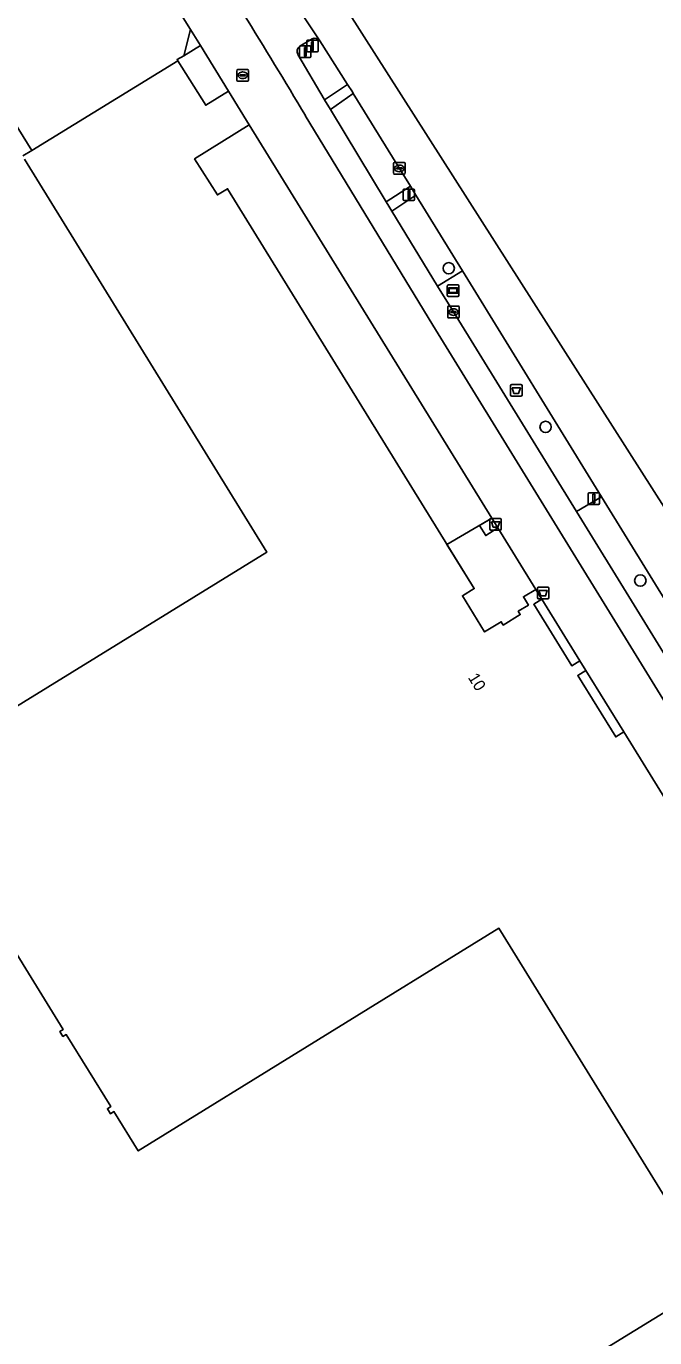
# Model space of a CAD drawing. Extents: x 160663 to 161506, y 382245 to 383291.
# Drawn here: x 161384.7 to 161438.7, y 382814.8 to 382927.5 of the extents above; entities that cross this region are included whole.
import ezdxf

# ---------------------------------------------------------------- set-up
doc = ezdxf.new("R2010")
doc.units = 0
for name, color, linetype in [('IMGEO_Afvalbak', 7, 'Continuous'), ('IMGEO_Berm_groen', 7, 'Continuous'), ('IMGEO_Boom', 7, 'Continuous'), ('IMGEO_Brandkraan', 7, 'Continuous'), ('IMGEO_Drukknoppaal', 7, 'Continuous'), ('IMGEO_Erf', 7, 'Continuous'), ('IMGEO_Fietspad_gesloten', 7, 'Continuous'), ('IMGEO_Kolk', 7, 'Continuous'), ('IMGEO_Lichtmast', 7, 'Continuous'), ('IMGEO_Pand', 7, 'Continuous'), ('IMGEO_Pand_nummerreeks', 7, 'Continuous'), ('IMGEO_Pand_overbouw', 7, 'Continuous'), ('IMGEO_Rijbaan_lokaal_gesloten', 7, 'Continuous'), ('IMGEO_Verkeerseiland_open', 7, 'Continuous'), ('IMGEO_Verkeersregelinstallatiepaal', 7, 'Continuous'), ('IMGEO_Voetpad_open', 7, 'Continuous'), ('IMGEO_Wegwijzer', 7, 'Continuous')]:
    doc.layers.add(name, color=color, linetype=linetype)

msp = doc.modelspace()

# ---------------------------------------------------------------- linework, layer by layer
at = {"layer": 'IMGEO_Afvalbak'}
for p, q in [((161426.3, 382895.8), (161426.3, 382896.6)), ((161426.3, 382896.6), (161426.3, 382895.8)), ((161426.4, 382896.7), (161427.18, 382896.7)), ((161427.18, 382896.7), (161426.4, 382896.7)), ((161427.28, 382896.6), (161427.28, 382895.8)), ((161427.28, 382895.8), (161427.28, 382896.6)), ((161427.18, 382895.7), (161426.4, 382895.7)), ((161426.4, 382895.7), (161427.18, 382895.7)), ((161424.51, 382884.29), (161424.51, 382885.09)), ((161424.51, 382885.09), (161424.51, 382884.29)), ((161424.61, 382885.19), (161425.4, 382885.19)), ((161425.4, 382885.19), (161424.61, 382885.19)), ((161425.5, 382885.09), (161425.5, 382884.29)), ((161425.5, 382884.29), (161425.5, 382885.09)), ((161425.4, 382884.19), (161424.61, 382884.19)), ((161424.61, 382884.19), (161425.4, 382884.19)), ((161428.6, 382878.39), (161428.6, 382879.19)), ((161428.6, 382879.19), (161428.6, 382878.39)), ((161428.7, 382879.29), (161429.49, 382879.29)), ((161429.49, 382879.29), (161428.7, 382879.29)), ((161429.59, 382879.19), (161429.59, 382878.39)), ((161429.59, 382878.39), (161429.59, 382879.19)), ((161429.49, 382878.29), (161428.7, 382878.29)), ((161428.7, 382878.29), (161429.49, 382878.29))]:
    msp.add_line(p, q, dxfattribs=at)
for points in [[(161426.44, 382896.41), (161427.14, 382896.41), (161426.99, 382895.94), (161426.59, 382895.94), (161426.44, 382896.41)], [(161424.66, 382884.9), (161425.36, 382884.9), (161425.21, 382884.43), (161424.81, 382884.43), (161424.66, 382884.9)], [(161428.74, 382879), (161429.44, 382879), (161429.3, 382878.53), (161428.89, 382878.53), (161428.74, 382879)]]:
    msp.add_lwpolyline(points, dxfattribs=at)
for centre, start, end in [((161426.4, 382896.6), 90, 180), ((161426.4, 382896.6), 90, 180), ((161427.18, 382896.6), 0, 90), ((161427.18, 382896.6), 360, 90), ((161426.4, 382895.8), 180, 270), ((161426.4, 382895.8), 180, 270), ((161427.18, 382895.8), 270, 0), ((161427.18, 382895.8), 270, 0), ((161424.61, 382885.09), 90, 180), ((161424.61, 382885.09), 90, 180), ((161425.4, 382885.09), 0, 90), ((161425.4, 382885.09), 360, 90), ((161424.61, 382884.29), 180, 270), ((161424.61, 382884.29), 180, 270), ((161425.4, 382884.29), 270, 0), ((161425.4, 382884.29), 270, 0), ((161428.7, 382879.19), 90, 180), ((161428.7, 382879.19), 90, 180), ((161429.49, 382879.19), 0, 90), ((161429.49, 382879.19), 360, 90), ((161428.7, 382878.39), 180, 270), ((161428.7, 382878.39), 180, 270), ((161429.49, 382878.39), 270, 0), ((161429.49, 382878.39), 270, 0)]:
    msp.add_arc(centre, 0.1, start, end, dxfattribs=at)
at = {"layer": 'IMGEO_Berm_groen'}
for points in [[(161409.24, 382926.41), (161408.19, 382925.78)], [(161408.01, 382925.07), (161410.27, 382921.23), (161410.3, 382921.17), (161412.29, 382922.49), (161409.91, 382926.24)]]:
    msp.add_lwpolyline(points, dxfattribs=at)
for points in [[(161412.78, 382921.71), (161410.81, 382920.33), (161415.6, 382912.4), (161417.68, 382913.74), (161416.74, 382915.27)], [(161418.16, 382912.97), (161416.09, 382911.59), (161420.02, 382905.16), (161422.16, 382906.47)], [(161434.12, 382887.06), (161431.95, 382885.79), (161456.97, 382845.16), (161457.02, 382845.07), (161458.29, 382847.86), (161456.09, 382851.39)]]:
    msp.add_lwpolyline(points, close=True, dxfattribs=at)
for centre, radius, start, end in [((161409.48, 382925.93), 0.536, 35.4939, 116.6329), ((161408.47, 382925.33), 0.531, 122.3292, 208.449)]:
    msp.add_arc(centre, radius, start, end, dxfattribs=at)
at = {"layer": 'IMGEO_Boom'}
for centre in [(161420.98, 382906.69), (161429.31, 382893.05), (161437.45, 382879.85)]:
    msp.add_circle(centre, 0.489, dxfattribs=at)
at = {"layer": 'IMGEO_Brandkraan'}
for p, q in [((161402.77, 382922.85), (161402.77, 382923.7)), ((161402.85, 382923.78), (161403.7, 382923.78)), ((161403.03, 382923.27), (161403.03, 382923.28)), ((161403.07, 382923.32), (161403.47, 382923.32)), ((161403.47, 382923.23), (161403.07, 382923.23)), ((161403.26, 382923.56), (161403.28, 382923.56)), ((161403.51, 382923.28), (161403.51, 382923.27)), ((161403.77, 382923.7), (161403.77, 382922.85)), ((161403.7, 382922.78), (161402.85, 382922.78)), ((161403.28, 382923), (161403.26, 382923))]:
    msp.add_line(p, q, dxfattribs=at)
for points in [[(161402.77, 382922.85), (161402.77, 382923.7)], [(161402.85, 382923.78), (161403.7, 382923.78)], [(161403.77, 382923.7), (161403.77, 382922.85)], [(161403.7, 382922.78), (161402.85, 382922.78)]]:
    msp.add_lwpolyline(points, dxfattribs=at)
for centre, radius, start, end in [((161402.85, 382923.7), 0.0765, 91.552, 178.448), ((161402.85, 382923.7), 0.0765, 91.552, 178.448), ((161403.07, 382923.28), 0.0403, 85.8775, 175.7526), ((161403.07, 382923.27), 0.0366, 178.938, 274.7102), ((161403.48, 382923.28), 0.0386, 1.7309, 96.639), ((161403.47, 382923.28), 0.043, 264.8664, 352.4533), ((161403.7, 382923.7), 0.0765, 1.552, 88.448), ((161403.7, 382923.7), 0.0765, 1.552, 88.448), ((161402.85, 382922.85), 0.0765, 181.552, 268.448), ((161402.85, 382922.85), 0.0765, 181.552, 268.448), ((161403.7, 382922.85), 0.0765, 271.552, 358.448), ((161403.7, 382922.85), 0.0765, 271.552, 358.448)]:
    msp.add_arc(centre, radius, start, end, dxfattribs=at)
for centre, major_axis, ratio, start_param, end_param in [((161403.26, 382923.28), (-0.387, 0.002), 0.722429, 4.712389, 7.853982), ((161403.28, 382923.28), (-0.39, 0.002), 0.717154, 1.570796, 4.712389)]:
    msp.add_ellipse(centre, major_axis=major_axis, ratio=ratio, start_param=start_param, end_param=end_param, dxfattribs=at)
at = {"layer": 'IMGEO_Drukknoppaal'}
for p, q in [((161408.15, 382924.9), (161408.15, 382925.7)), ((161408.15, 382925.7), (161408.15, 382924.9)), ((161408.25, 382925.8), (161409.04, 382925.8)), ((161409.04, 382925.8), (161408.25, 382925.8)), ((161409.14, 382925.7), (161409.14, 382924.9)), ((161409.14, 382924.9), (161409.14, 382925.7)), ((161409.04, 382924.8), (161408.25, 382924.8)), ((161408.25, 382924.8), (161409.04, 382924.8))]:
    msp.add_line(p, q, dxfattribs=at)
msp.add_lwpolyline([(161408.57, 382925.67), (161408.72, 382925.67), (161408.72, 382924.92), (161408.57, 382924.92), (161408.57, 382925.67)], dxfattribs=at)
for centre, start, end in [((161408.25, 382925.7), 90, 180), ((161408.25, 382925.7), 90, 180), ((161409.04, 382925.7), 0, 90), ((161409.04, 382925.7), 360, 90), ((161408.25, 382924.9), 180, 270), ((161408.25, 382924.9), 180, 270), ((161409.04, 382924.9), 270, 0), ((161409.04, 382924.9), 270, 0)]:
    msp.add_arc(centre, 0.1, start, end, dxfattribs=at)
at = {"layer": 'IMGEO_Erf'}
for points in [[(161384.37, 382916.34), (161385.14, 382916.8), (161382.9, 382920.42)], [(161378.13, 382865.54), (161405.34, 382882.28), (161384.52, 382916.08)], [(161410.25, 382798.97), (161461.7, 382830.58), (161461.4, 382831.07), (161459, 382829.6), (161455.4, 382835.45), (161440.09, 382825.99), (161425.29, 382849.97), (161394.29, 382830.83), (161392.2, 382834.21), (161391.9, 382834.03), (161391.64, 382834.46), (161391.93, 382834.64), (161388.1, 382840.83), (161387.81, 382840.67), (161387.55, 382841.09), (161387.83, 382841.26), (161380.86, 382852.59)]]:
    msp.add_lwpolyline(points, dxfattribs=at)
at = {"layer": 'IMGEO_Fietspad_gesloten'}
for points in [[(161409.91, 382926.24), (161408, 382929.07)], [(161408.19, 382925.78), (161409.24, 382926.41)], [(161457.02, 382845.07), (161456.97, 382845.16), (161431.95, 382885.79), (161421.38, 382902.94), (161420.02, 382905.16), (161416.09, 382911.59), (161415.82, 382912.03), (161415.6, 382912.4), (161410.81, 382920.33), (161410.3, 382921.17), (161410.27, 382921.23), (161408.01, 382925.07)], [(161408.65, 382919.82), (161419.61, 382901.81), (161455.26, 382843.9)]]:
    msp.add_lwpolyline(points, dxfattribs=at)
for centre, radius, start, end in [((160937.54, 382639.02), 548.45, 30.7964, 32.9314), ((161409.48, 382925.93), 0.536, 35.4939, 116.6329), ((161408.47, 382925.33), 0.531, 122.3292, 208.449)]:
    msp.add_arc(centre, radius, start, end, dxfattribs=at)
at = {"layer": 'IMGEO_Kolk'}
for p, q in [((161416.24, 382914.85), (161416.24, 382915.7)), ((161416.31, 382915.77), (161417.16, 382915.77)), ((161416.5, 382915.27), (161416.5, 382915.28)), ((161416.54, 382915.32), (161416.94, 382915.32)), ((161416.93, 382915.23), (161416.54, 382915.23)), ((161416.73, 382915.55), (161416.75, 382915.55)), ((161416.98, 382915.28), (161416.98, 382915.27)), ((161417.24, 382915.7), (161417.24, 382914.85)), ((161417.16, 382914.77), (161416.31, 382914.77)), ((161416.75, 382914.99), (161416.72, 382914.99)), ((161420.89, 382902.5), (161420.89, 382903.35)), ((161420.96, 382903.42), (161421.82, 382903.42)), ((161421.15, 382902.92), (161421.15, 382902.93)), ((161421.19, 382902.97), (161421.59, 382902.97)), ((161421.59, 382902.88), (161421.19, 382902.88)), ((161421.38, 382903.2), (161421.4, 382903.2)), ((161421.63, 382902.93), (161421.63, 382902.92)), ((161421.89, 382903.35), (161421.89, 382902.5)), ((161421.82, 382902.42), (161420.96, 382902.42)), ((161421.4, 382902.64), (161421.37, 382902.64))]:
    msp.add_line(p, q, dxfattribs=at)
for points in [[(161416.24, 382914.85), (161416.24, 382915.7)], [(161416.31, 382915.77), (161417.16, 382915.77)], [(161417.24, 382915.7), (161417.24, 382914.85)], [(161417.16, 382914.77), (161416.31, 382914.77)], [(161420.89, 382902.5), (161420.89, 382903.35)], [(161420.96, 382903.42), (161421.82, 382903.42)], [(161421.89, 382903.35), (161421.89, 382902.5)], [(161421.82, 382902.42), (161420.96, 382902.42)]]:
    msp.add_lwpolyline(points, dxfattribs=at)
for centre, radius, start, end in [((161416.31, 382915.7), 0.0765, 91.552, 178.448), ((161416.31, 382915.7), 0.0765, 91.552, 178.448), ((161416.54, 382915.28), 0.0403, 85.8775, 175.7526), ((161416.53, 382915.27), 0.0366, 178.938, 274.7102), ((161416.94, 382915.27), 0.043, 264.8664, 352.4533), ((161416.94, 382915.28), 0.0386, 1.7309, 96.639), ((161417.16, 382915.7), 0.0765, 1.552, 88.448), ((161417.16, 382915.7), 0.0765, 1.552, 88.448), ((161416.31, 382914.85), 0.0765, 181.552, 268.448), ((161416.31, 382914.85), 0.0765, 181.552, 268.448), ((161417.16, 382914.85), 0.0765, 271.552, 358.448), ((161417.16, 382914.85), 0.0765, 271.552, 358.448), ((161420.97, 382903.35), 0.0765, 91.552, 178.448), ((161420.97, 382903.35), 0.0765, 91.552, 178.448), ((161421.19, 382902.93), 0.0403, 85.8775, 175.7526), ((161421.18, 382902.92), 0.0366, 178.938, 274.7102), ((161421.59, 382902.93), 0.0386, 1.7309, 96.639), ((161421.59, 382902.92), 0.043, 264.8664, 352.4533), ((161421.81, 382903.35), 0.0765, 1.552, 88.448), ((161421.81, 382903.35), 0.0765, 1.552, 88.448), ((161420.97, 382902.5), 0.0765, 181.552, 268.448), ((161420.97, 382902.5), 0.0765, 181.552, 268.448), ((161421.81, 382902.5), 0.0765, 271.552, 358.448), ((161421.81, 382902.5), 0.0765, 271.552, 358.448)]:
    msp.add_arc(centre, radius, start, end, dxfattribs=at)
for centre, major_axis, ratio, start_param, end_param in [((161416.72, 382915.27), (-0.387, 0.002), 0.722429, 4.712389, 7.853982), ((161416.75, 382915.27), (-0.39, 0.002), 0.717154, 1.570796, 4.712389), ((161421.38, 382902.92), (-0.387, 0.002), 0.722429, 4.712389, 7.853982), ((161421.4, 382902.92), (-0.39, 0.002), 0.717154, 1.570796, 4.712389)]:
    msp.add_ellipse(centre, major_axis=major_axis, ratio=ratio, start_param=start_param, end_param=end_param, dxfattribs=at)
at = {"layer": 'IMGEO_Lichtmast'}
for p, q in [((161417.06, 382912.6), (161417.06, 382913.4)), ((161417.06, 382913.4), (161417.06, 382912.6)), ((161417.16, 382913.5), (161417.95, 382913.5)), ((161417.95, 382913.5), (161417.16, 382913.5)), ((161418.05, 382913.4), (161418.05, 382912.6)), ((161418.05, 382912.6), (161418.05, 382913.4)), ((161417.95, 382912.5), (161417.16, 382912.5)), ((161417.16, 382912.5), (161417.95, 382912.5)), ((161432.96, 382886.49), (161432.96, 382887.29)), ((161432.96, 382887.29), (161432.96, 382886.49)), ((161433.06, 382887.39), (161433.85, 382887.39)), ((161433.85, 382887.39), (161433.06, 382887.39)), ((161433.95, 382887.29), (161433.95, 382886.49)), ((161433.95, 382886.49), (161433.95, 382887.29)), ((161433.85, 382886.39), (161433.06, 382886.39)), ((161433.06, 382886.39), (161433.85, 382886.39))]:
    msp.add_line(p, q, dxfattribs=at)
for points in [[(161417.48, 382913.38), (161417.63, 382913.38), (161417.63, 382912.63), (161417.48, 382912.63), (161417.48, 382913.38)], [(161433.38, 382887.27), (161433.53, 382887.27), (161433.53, 382886.52), (161433.38, 382886.52), (161433.38, 382887.27)]]:
    msp.add_lwpolyline(points, dxfattribs=at)
for centre, start, end in [((161417.16, 382913.4), 90, 180), ((161417.16, 382913.4), 90, 180), ((161417.95, 382913.4), 0, 90), ((161417.95, 382913.4), 360, 90), ((161417.16, 382912.6), 180, 270), ((161417.16, 382912.6), 180, 270), ((161417.95, 382912.6), 270, 0), ((161417.95, 382912.6), 270, 0), ((161433.06, 382887.29), 90, 180), ((161433.06, 382887.29), 90, 180), ((161433.85, 382887.29), 0, 90), ((161433.85, 382887.29), 360, 90), ((161433.06, 382886.49), 180, 270), ((161433.06, 382886.49), 180, 270), ((161433.85, 382886.49), 270, 0), ((161433.85, 382886.49), 270, 0)]:
    msp.add_arc(centre, 0.1, start, end, dxfattribs=at)
at = {"layer": 'IMGEO_Pand'}
for points in [[(161397.7, 382924.52), (161397.63, 382924.64), (161398.22, 382924.96), (161398.77, 382927.21), (161396.33, 382931.16), (161382.27, 382953.88), (161380.9, 382953.03), (161339.25, 382927.17), (161339.63, 382921.44), (161339.27, 382921.19), (161339.42, 382920.97), (161339.54, 382921.05), (161340.92, 382919.03), (161339.96, 382918.37), (161340.74, 382907.78), (161345.73, 382908.15), (161356.08, 382908.91), (161355.4, 382918.07), (161365.78, 382924.47), (161382.9, 382920.42), (161385.14, 382916.8)], [(161424.69, 382885.2), (161423.62, 382884.58), (161424.16, 382883.72), (161425.2, 382884.37)]]:
    msp.add_lwpolyline(points, close=True, dxfattribs=at)
for points in [[(161444.72, 382852.78), (161436.04, 382866.85), (161435.34, 382866.41), (161432.07, 382871.7), (161432.77, 382872.13), (161432.26, 382872.96), (161431.56, 382872.53), (161428.29, 382877.81), (161428.98, 382878.24), (161428.47, 382879.09), (161427.4, 382878.46), (161427.83, 382877.74), (161426.96, 382877.21), (161427.13, 382876.93), (161425.67, 382876.03), (161425.5, 382876.31), (161424.06, 382875.43), (161422.15, 382878.55), (161423.17, 382879.16), (161401.97, 382913.52), (161401.1, 382912.99), (161399.14, 382916.09), (161403.83, 382919.01), (161402.04, 382921.9), (161400.1, 382920.7), (161397.7, 382924.52), (161385.14, 382916.8), (161384.37, 382916.34)], [(161384.52, 382916.08), (161405.34, 382882.28), (161378.13, 382865.54)], [(161380.86, 382852.59), (161387.83, 382841.26), (161387.55, 382841.09), (161387.81, 382840.67), (161388.1, 382840.83), (161391.93, 382834.64), (161391.64, 382834.46), (161391.9, 382834.03), (161392.2, 382834.21), (161394.29, 382830.83), (161425.29, 382849.97), (161440.09, 382825.99)]]:
    msp.add_lwpolyline(points, dxfattribs=at)
at = {"layer": 'IMGEO_Pand_overbouw'}
for points in [[(161425.2, 382884.37), (161424.69, 382885.2), (161420.83, 382882.95), (161423.17, 382879.16), (161422.15, 382878.55), (161424.06, 382875.43), (161425.5, 382876.31), (161425.67, 382876.03), (161427.13, 382876.93), (161426.96, 382877.21), (161427.83, 382877.74), (161427.4, 382878.46), (161428.47, 382879.09)], [(161428.98, 382878.24), (161428.29, 382877.81), (161431.56, 382872.53), (161432.26, 382872.96)], [(161432.77, 382872.13), (161432.07, 382871.7), (161435.34, 382866.41), (161436.04, 382866.85)]]:
    msp.add_lwpolyline(points, close=True, dxfattribs=at)
at = {"layer": 'IMGEO_Rijbaan_lokaal_gesloten'}
for points in [[(161479.67, 382828.26), (161473.7, 382833.78), (161459.12, 382855.4), (161399.8, 382948.43), (161322.96, 383048.18)], [(161384.21, 382961.91), (161385.83, 382959.83), (161386.03, 382959.69), (161389.35, 382955.35), (161392.44, 382951.25), (161399.23, 382941.88), (161402.44, 382937.33), (161403.12, 382936.34), (161403.27, 382936.11), (161406.18, 382931.9), (161408, 382929.07), (161409.91, 382926.24), (161412.29, 382922.49), (161412.7, 382921.86), (161412.78, 382921.71), (161416.74, 382915.27), (161417.68, 382913.74), (161418.16, 382912.97), (161422.16, 382906.47), (161434.12, 382887.06), (161456.09, 382851.39), (161458.29, 382847.86), (161458.82, 382847.01), (161459.86, 382845.34)]]:
    msp.add_lwpolyline(points, dxfattribs=at)
at = {"layer": 'IMGEO_Verkeerseiland_open'}
for points in [[(161412.78, 382921.71), (161412.7, 382921.86), (161412.29, 382922.49), (161410.3, 382921.17), (161410.81, 382920.33)], [(161418.16, 382912.97), (161417.68, 382913.74), (161415.6, 382912.4), (161415.82, 382912.03), (161416.09, 382911.59)]]:
    msp.add_lwpolyline(points, close=True, dxfattribs=at)
at = {"layer": 'IMGEO_Verkeersregelinstallatiepaal'}
for p, q in [((161408.77, 382925.39), (161408.77, 382926.19)), ((161408.77, 382926.19), (161408.77, 382925.39)), ((161408.87, 382926.29), (161409.66, 382926.29)), ((161409.66, 382926.29), (161408.87, 382926.29)), ((161409.66, 382925.29), (161408.87, 382925.29)), ((161408.87, 382925.29), (161409.66, 382925.29)), ((161409.76, 382926.19), (161409.76, 382925.39)), ((161409.76, 382925.39), (161409.76, 382926.19))]:
    msp.add_line(p, q, dxfattribs=at)
msp.add_lwpolyline([(161409.19, 382926.16), (161409.34, 382926.16), (161409.34, 382925.41), (161409.19, 382925.41), (161409.19, 382926.16)], dxfattribs=at)
for centre, start, end in [((161408.87, 382926.19), 90, 180), ((161408.87, 382926.19), 90, 180), ((161408.87, 382925.39), 180, 270), ((161408.87, 382925.39), 180, 270), ((161409.66, 382926.19), 0, 90), ((161409.66, 382926.19), 360, 90), ((161409.66, 382925.39), 270, 0), ((161409.66, 382925.39), 270, 0)]:
    msp.add_arc(centre, 0.1, start, end, dxfattribs=at)
at = {"layer": 'IMGEO_Voetpad_open'}
for points in [[(161384.64, 382955.43), (161382.27, 382953.88), (161396.33, 382931.16), (161398.77, 382927.21), (161399.63, 382925.84), (161402.04, 382921.9), (161403.83, 382919.01), (161424.69, 382885.2), (161425.2, 382884.37), (161428.47, 382879.09), (161428.98, 382878.24), (161432.26, 382872.96), (161432.77, 382872.13), (161436.04, 382866.85), (161444.72, 382852.78), (161446.77, 382849.46), (161455.4, 382835.45), (161459, 382829.6), (161461.4, 382831.07), (161461.7, 382830.58), (161464.98, 382827.55), (161466.14, 382826.48), (161472.22, 382820.81), (161489.64, 382805.2)], [(161455.26, 382843.9), (161419.61, 382901.81), (161408.65, 382919.82)], [(161443.79, 382813.32), (161447.47, 382815.59), (161446.94, 382816.44), (161456.05, 382822.04), (161456.57, 382821.19), (161460.2, 382823.42), (161459.68, 382824.28), (161464.98, 382827.55), (161461.7, 382830.58), (161410.25, 382798.97)]]:
    msp.add_lwpolyline(points, dxfattribs=at)
for points in [[(161398.77, 382927.21), (161398.22, 382924.96), (161399.63, 382925.84)], [(161398.22, 382924.96), (161397.63, 382924.64), (161397.7, 382924.52), (161400.1, 382920.7), (161402.04, 382921.9), (161399.63, 382925.84)], [(161403.83, 382919.01), (161399.14, 382916.09), (161401.1, 382912.99), (161401.97, 382913.52), (161423.17, 382879.16), (161422.15, 382878.55), (161424.06, 382875.43), (161425.5, 382876.31), (161425.67, 382876.03), (161427.13, 382876.93), (161426.96, 382877.21), (161427.83, 382877.74), (161427.4, 382878.46), (161428.47, 382879.09), (161425.2, 382884.37), (161424.16, 382883.72), (161423.62, 382884.58), (161424.69, 382885.2)], [(161422.16, 382906.47), (161420.02, 382905.16), (161421.38, 382902.94), (161431.95, 382885.79), (161434.12, 382887.06)], [(161428.98, 382878.24), (161428.29, 382877.81), (161431.56, 382872.53), (161432.26, 382872.96)], [(161432.77, 382872.13), (161432.07, 382871.7), (161435.34, 382866.41), (161436.04, 382866.85)]]:
    msp.add_lwpolyline(points, close=True, dxfattribs=at)
msp.add_arc((160937.54, 382639.02), 548.45, 30.7964, 32.9314, dxfattribs=at)
at = {"layer": 'IMGEO_Wegwijzer'}
for p, q in [((161420.86, 382904.37), (161420.86, 382905.17)), ((161420.86, 382905.17), (161420.86, 382904.37)), ((161420.96, 382905.27), (161421.75, 382905.27)), ((161421.75, 382905.27), (161420.96, 382905.27)), ((161421.85, 382905.17), (161421.85, 382904.37)), ((161421.85, 382904.37), (161421.85, 382905.17)), ((161421.75, 382904.27), (161420.96, 382904.27)), ((161420.96, 382904.27), (161421.75, 382904.27))]:
    msp.add_line(p, q, dxfattribs=at)
for points in [[(161420.96, 382905), (161421.74, 382905), (161421.74, 382904.54), (161420.96, 382904.54), (161420.96, 382905)], [(161421.02, 382904.94), (161421.02, 382904.6), (161421.68, 382904.6), (161421.68, 382904.94), (161421.02, 382904.94)]]:
    msp.add_lwpolyline(points, dxfattribs=at)
for centre, start, end in [((161420.96, 382905.17), 90, 180), ((161420.96, 382905.17), 90, 180), ((161421.75, 382905.17), 0, 90), ((161421.75, 382905.17), 360, 90), ((161420.96, 382904.37), 180, 270), ((161420.96, 382904.37), 180, 270), ((161421.75, 382904.37), 270, 0), ((161421.75, 382904.37), 270, 0)]:
    msp.add_arc(centre, 0.1, start, end, dxfattribs=at)

# ---------------------------------------------------------------- texts
at = {"layer": 'IMGEO_Pand_nummerreeks'}
msp.add_text('10', height=1, rotation=301.7818, dxfattribs=at).set_placement((161422.6, 382871.52))

doc.saveas('drawing.dxf')
